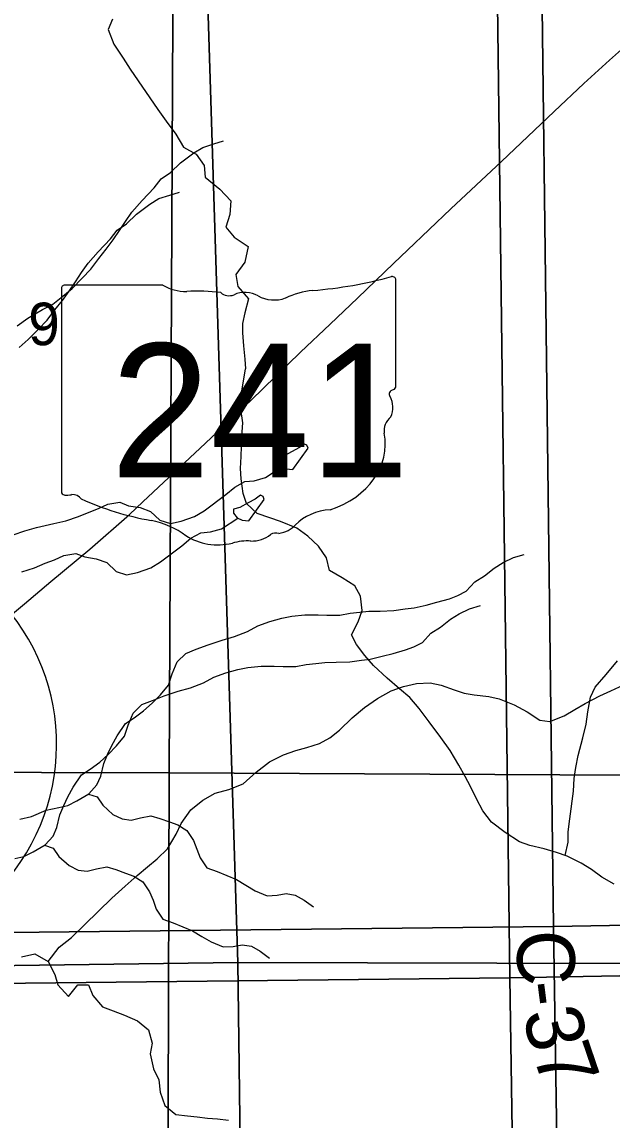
# Model space of a CAD drawing. Extents: x -21.1 to 50.3, y -4.9 to 22.1.
# Drawn here: x 5.308 to 5.889, y 16.789 to 17.871 of the extents above; entities that cross this region are included whole.
import ezdxf

# ---------------------------------------------------------------- set-up
doc = ezdxf.new("R2010")
doc.units = 0
for name, color, linetype in [('GM_X_County_Road_Text', 7, 'Continuous'), ('GM_X_Minor_Lake', 7, 'Continuous'), ('GM_X_Minor_River', 7, 'Continuous'), ('GM_X_Section', 7, 'Continuous'), ('GM_X_Section_Text', 7, 'Continuous'), ('GM_X_State_Route', 7, 'Continuous'), ('GM_X_State_Shield', 7, 'Continuous'), ('SH_Data', 7, 'Continuous')]:
    doc.layers.add(name, color=color, linetype=linetype)

msp = doc.modelspace()

# ---------------------------------------------------------------- linework, layer by layer
at = {"layer": 'GM_X_Minor_Lake'}
for points in [[(5.5896, 17.451), (5.5884, 17.454), (5.5858, 17.4551), (5.5805, 17.4513), (5.5737, 17.4478), (5.5654, 17.4431), (5.5594, 17.4416), (5.5594, 17.4374), (5.5629, 17.4329), (5.5678, 17.4307), (5.5743, 17.43)], [(5.5743, 17.43), (5.5896, 17.451)], [(5.5463, 17.4005), (5.5451, 17.4035), (5.5425, 17.4046), (5.5372, 17.4008), (5.5304, 17.3973), (5.5221, 17.3926), (5.5161, 17.391), (5.5161, 17.3869), (5.5196, 17.3824), (5.5245, 17.3801), (5.531, 17.3794)], [(5.531, 17.3794), (5.5463, 17.4005)]]:
    msp.add_lwpolyline(points, dxfattribs=at)
at = {"layer": 'GM_X_Minor_River'}
for points in [[(5.3967, 17.8741), (5.3925, 17.8639), (5.3982, 17.8495), (5.4073, 17.8355), (5.4141, 17.8248), (5.4414, 17.785), (5.4497, 17.7736), (5.4592, 17.7607), (5.4667, 17.7478), (5.4793, 17.741), (5.4872, 17.7296), (5.488, 17.7183), (5.5024, 17.7065), (5.5133, 17.6948), (5.5122, 17.6815), (5.5084, 17.669), (5.5167, 17.6591), (5.5304, 17.65), (5.527, 17.6345), (5.5182, 17.6223), (5.5201, 17.6106), (5.5307, 17.5984), (5.5273, 17.5844), (5.5247, 17.5741), (5.525, 17.5647), (5.5258, 17.5518), (5.5273, 17.5389), (5.5277, 17.5294)], [(5.3027, 17.5715), (5.3134, 17.5791), (5.3278, 17.5879), (5.338, 17.5929), (5.3479, 17.601), (5.357, 17.6086), (5.3668, 17.6185), (5.3755, 17.6277), (5.3831, 17.638), (5.3906, 17.6472), (5.3974, 17.6563), (5.4035, 17.6655), (5.4095, 17.6746), (5.4159, 17.6838), (5.4258, 17.6952), (5.4379, 17.7078), (5.4447, 17.7166), (5.4538, 17.7227), (5.4636, 17.7323), (5.4769, 17.7422), (5.4856, 17.7476), (5.4966, 17.7511), (5.5061, 17.7542)], [(5.3046, 17.5504), (5.3137, 17.5581), (5.3235, 17.568), (5.3322, 17.5772), (5.3398, 17.5875), (5.3473, 17.5966), (5.3541, 17.6058), (5.3602, 17.6149), (5.3662, 17.6241), (5.3726, 17.6333), (5.3825, 17.6447), (5.3946, 17.6573), (5.4014, 17.6661), (5.4105, 17.6722), (5.4203, 17.6818), (5.4336, 17.6917), (5.4423, 17.6971), (5.4533, 17.7006), (5.4628, 17.7036)], [(5.6454, 17.2467), (5.6371, 17.2574), (5.6323, 17.2669), (5.6388, 17.2798), (5.6427, 17.2911), (5.6412, 17.3052), (5.6356, 17.3154), (5.6231, 17.3231), (5.6107, 17.3304), (5.6077, 17.3429), (5.5998, 17.3544), (5.5893, 17.3643), (5.5783, 17.3723), (5.5624, 17.3789), (5.5518, 17.3824), (5.5393, 17.3866), (5.5287, 17.3965), (5.5254, 17.4064), (5.5236, 17.4209), (5.5229, 17.4311), (5.5234, 17.4429), (5.5243, 17.4626), (5.5251, 17.4759), (5.5233, 17.4895), (5.523, 17.4994), (5.5277, 17.5294)], [(5.2989, 17.3655), (5.3103, 17.3694), (5.3217, 17.3729), (5.3305, 17.3748), (5.3388, 17.3768), (5.3506, 17.3795), (5.3632, 17.3838), (5.3738, 17.388), (5.3829, 17.3915), (5.392, 17.3957), (5.4038, 17.3977), (5.4126, 17.3943), (5.424, 17.3924), (5.4343, 17.3887), (5.4435, 17.38), (5.4538, 17.3767), (5.4644, 17.379), (5.4777, 17.3836), (5.4872, 17.3894), (5.5085, 17.4055), (5.5172, 17.4127), (5.527, 17.4181), (5.5365, 17.4189), (5.5476, 17.422), (5.5635, 17.4326)], [(5.3073, 17.329), (5.3199, 17.3332), (5.3305, 17.3375), (5.3396, 17.3409), (5.3487, 17.3452), (5.3605, 17.3471), (5.3693, 17.3438), (5.3807, 17.3419), (5.391, 17.3382), (5.4002, 17.3295), (5.4105, 17.3261), (5.4212, 17.3285), (5.4345, 17.3331), (5.4439, 17.3389), (5.4652, 17.3549), (5.4739, 17.3622), (5.4837, 17.3676), (5.4933, 17.3684), (5.5043, 17.3715), (5.5202, 17.3821)], [(5.5864, 17.2866), (5.5993, 17.2867), (5.6081, 17.2863), (5.6207, 17.2864), (5.6309, 17.2884), (5.6404, 17.2892), (5.6492, 17.2904), (5.6606, 17.2904), (5.6739, 17.2909), (5.6853, 17.2925), (5.6941, 17.2937), (5.7059, 17.2964), (5.7165, 17.2991), (5.7287, 17.3026), (5.737, 17.3057), (5.7454, 17.3099), (5.7537, 17.3191), (5.7632, 17.3252), (5.773, 17.3328), (5.7818, 17.3382), (5.792, 17.3432), (5.8026, 17.3463)], [(5.5431, 17.2361), (5.556, 17.2362), (5.5648, 17.2358), (5.5774, 17.2359), (5.5876, 17.2378), (5.5971, 17.2387), (5.6059, 17.2398), (5.6173, 17.2399), (5.6306, 17.2404), (5.642, 17.2419), (5.6508, 17.2431), (5.6626, 17.2459), (5.6732, 17.2486), (5.6854, 17.2521), (5.6937, 17.2551), (5.7021, 17.2594), (5.7104, 17.2685), (5.7199, 17.2747), (5.7297, 17.2823), (5.7385, 17.2877), (5.7487, 17.2927), (5.7594, 17.2958)], [(5.3055, 17.0852), (5.3169, 17.088), (5.3313, 17.0941), (5.3438, 17.0968), (5.3526, 17.0988), (5.3617, 17.1034), (5.3735, 17.1103), (5.3814, 17.1191), (5.3852, 17.1275), (5.3881, 17.14), (5.3919, 17.1491), (5.396, 17.1579), (5.4013, 17.1674), (5.4096, 17.1796), (5.418, 17.185), (5.4274, 17.1919), (5.4358, 17.1995), (5.4441, 17.2079), (5.452, 17.2175), (5.4554, 17.2285), (5.4603, 17.2403), (5.469, 17.2487), (5.4792, 17.253), (5.491, 17.2572), (5.5047, 17.2618), (5.5169, 17.2653), (5.5298, 17.2703), (5.54, 17.2757), (5.5518, 17.28), (5.5636, 17.2834), (5.5735, 17.2854), (5.5864, 17.2866)], [(5.891, 17.0213), (5.8789, 17.0282), (5.8687, 17.0355), (5.8585, 17.042), (5.8449, 17.0486), (5.8343, 17.0524), (5.8222, 17.0559), (5.8081, 17.0594), (5.7979, 17.0629), (5.7836, 17.0721), (5.7703, 17.0824), (5.7617, 17.0935), (5.7553, 17.1053), (5.7497, 17.1174), (5.7444, 17.1273), (5.7381, 17.1384), (5.7294, 17.1529), (5.7204, 17.1658), (5.7087, 17.1811), (5.699, 17.1944), (5.6899, 17.2051), (5.6797, 17.2139), (5.6673, 17.2242), (5.6541, 17.2368), (5.6454, 17.2467)], [(5.8428, 17.0493), (5.8457, 17.0626), (5.8458, 17.0728), (5.8474, 17.0857), (5.851, 17.113), (5.8518, 17.1252), (5.8534, 17.1362), (5.8558, 17.1479), (5.8601, 17.1653), (5.8636, 17.179), (5.8652, 17.1911), (5.8679, 17.2055), (5.8725, 17.2153), (5.8832, 17.2278), (5.8943, 17.2414)], [(5.3006, 17.0463), (5.3093, 17.0483), (5.3184, 17.0529), (5.3302, 17.0598), (5.3381, 17.0686), (5.3419, 17.0769), (5.3449, 17.0895), (5.3486, 17.0986), (5.3527, 17.1074), (5.358, 17.1169), (5.3663, 17.1291), (5.3747, 17.1345), (5.3841, 17.1414), (5.3925, 17.149), (5.4008, 17.1574), (5.4087, 17.167), (5.4121, 17.178), (5.417, 17.1898), (5.4257, 17.1982), (5.436, 17.2024), (5.4477, 17.2067), (5.4614, 17.2113), (5.4736, 17.2148), (5.4865, 17.2198), (5.4967, 17.2252), (5.5085, 17.2294), (5.5203, 17.2329), (5.5302, 17.2349), (5.5431, 17.2361)], [(5.3332, 16.9448), (5.3441, 16.9591), (5.3564, 16.9684), (5.3695, 16.9815), (5.3961, 17.0073), (5.4092, 17.0193), (5.4211, 17.0297), (5.4312, 17.0383), (5.4408, 17.0462), (5.4508, 17.0559), (5.4594, 17.0706), (5.4645, 17.0811), (5.4738, 17.0943), (5.4857, 17.104), (5.498, 17.111), (5.5113, 17.1146), (5.5255, 17.1201), (5.5382, 17.1317), (5.5513, 17.1417), (5.5654, 17.1487), (5.5773, 17.1531), (5.5883, 17.156), (5.6006, 17.16), (5.6109, 17.1655), (5.6205, 17.173), (5.6328, 17.1853), (5.6452, 17.1954), (5.6578, 17.2043), (5.6712, 17.2117), (5.6835, 17.2161), (5.6964, 17.2189), (5.7097, 17.2195), (5.7207, 17.2174), (5.7335, 17.2127), (5.7434, 17.2095), (5.7532, 17.2078), (5.7676, 17.2061), (5.7779, 17.204), (5.7926, 17.1981), (5.8054, 17.1911), (5.8178, 17.1829), (5.8276, 17.1816), (5.8418, 17.1871), (5.8525, 17.1934), (5.8625, 17.1993), (5.877, 17.2067), (5.8877, 17.2118), (5.9007, 17.2177)], [(5.373, 17.11), (5.3815, 17.1073), (5.3872, 17.099), (5.3972, 17.0899), (5.4063, 17.0854), (5.4151, 17.0843), (5.4242, 17.0866), (5.4345, 17.0886), (5.4433, 17.086), (5.4528, 17.0826), (5.4612, 17.0796), (5.47, 17.074), (5.4765, 17.0641), (5.48, 17.0558), (5.4831, 17.0471), (5.4896, 17.0372), (5.4999, 17.0335), (5.5094, 17.0298), (5.519, 17.0256), (5.5281, 17.02), (5.5373, 17.0147), (5.5491, 17.0098), (5.559, 17.0103), (5.5678, 17.0118), (5.5769, 17.0104), (5.5857, 17.0055), (5.5949, 16.9987)], [(5.3297, 17.0595), (5.3382, 17.0568), (5.3439, 17.0485), (5.3539, 17.0394), (5.363, 17.0349), (5.3718, 17.0338), (5.3809, 17.0361), (5.3912, 17.0381), (5.4, 17.0355), (5.4095, 17.0321), (5.4179, 17.0291), (5.4267, 17.0235), (5.4332, 17.0136), (5.4367, 17.0053), (5.4398, 16.9966), (5.4463, 16.9867), (5.4566, 16.983), (5.4661, 16.9792), (5.4757, 16.9751), (5.4848, 16.9695), (5.494, 16.9642), (5.5058, 16.9593), (5.5157, 16.9598), (5.5245, 16.9613), (5.5336, 16.9599), (5.5424, 16.955), (5.5516, 16.9482)], [(5.3071, 16.9494), (5.3201, 16.9523), (5.3332, 16.9448), (5.3399, 16.9322), (5.3428, 16.9219), (5.3532, 16.9104), (5.3625, 16.922), (5.3731, 16.9218), (5.3775, 16.9115), (5.3869, 16.9003), (5.3974, 16.8964), (5.4084, 16.892), (5.4212, 16.8865), (5.4321, 16.8776), (5.4357, 16.8643), (5.434, 16.8537), (5.4372, 16.8392), (5.4423, 16.8281), (5.4437, 16.8159), (5.4484, 16.8029), (5.4593, 16.794), (5.4706, 16.7927), (5.4801, 16.7918), (5.4904, 16.7905), (5.5002, 16.7896), (5.5112, 16.7883)]]:
    msp.add_lwpolyline(points, dxfattribs=at)
at = {"layer": 'GM_X_Section'}
for points in [[(4.4529, 18.1426), (5.4574, 18.1459), (5.4527, 17.1308), (4.4456, 17.1337)], [(5.4574, 18.1459), (6.4683, 18.1347), (6.473, 17.126), (6.4154, 17.126), (5.4527, 17.1308)], [(5.8189, 17.992), (6.8357, 18.0145), (6.8441, 16.9976), (5.8315, 16.9794)], [(4.5025, 17.9889), (5.4882, 17.9725), (5.5202, 16.9439), (4.4943, 16.9302), (4.5029, 17.9298)], [(5.8189, 17.992), (5.8315, 16.9794), (4.8468, 16.9686), (4.8343, 17.9854)], [(5.4882, 17.9725), (6.5167, 17.9592), (6.5415, 16.9412), (5.5202, 16.9439)], [(5.7756, 17.9415), (6.7924, 17.964), (6.8008, 16.9471), (5.7882, 16.9289)], [(5.7756, 17.9415), (5.7882, 16.9289), (4.8035, 16.9181), (4.791, 17.9349)], [(4.4456, 17.1337), (5.4527, 17.1308), (5.4495, 16.1332), (4.4491, 16.1053)], [(5.4527, 17.1308), (6.4154, 17.126), (6.4119, 16.1246), (5.4495, 16.1332)], [(5.8315, 16.9794), (6.8441, 16.9976), (6.8586, 15.9725), (5.847, 15.9675)], [(4.8468, 16.9686), (5.8315, 16.9794), (5.847, 15.9675), (4.8616, 15.9586)], [(5.7882, 16.9289), (6.8008, 16.9471), (6.8153, 15.9219), (5.8037, 15.917)], [(5.5202, 16.9439), (5.5334, 15.9196), (5.4762, 15.918), (4.4951, 15.9048), (4.4944, 16.9022), (4.4943, 16.9302)], [(6.5415, 16.9412), (6.5596, 15.9199), (6.5047, 15.9207), (5.5334, 15.9196), (5.5202, 16.9439)], [(4.8035, 16.9181), (5.7882, 16.9289), (5.8037, 15.917), (4.8183, 15.9081)]]:
    msp.add_lwpolyline(points, close=True, dxfattribs=at)
at = {"layer": 'GM_X_State_Route'}
msp.add_lwpolyline([(5.2624, 17.2582), (5.3101, 17.2975), (5.3359, 17.3195), (5.3744, 17.3515), (5.4135, 17.3858), (5.4265, 17.3981), (5.4832, 17.451), (5.5329, 17.4982), (5.5821, 17.5456), (5.6112, 17.5734), (5.6383, 17.599), (5.674, 17.6334), (5.6874, 17.6462), (5.7301, 17.687), (5.7801, 17.7336), (5.8319, 17.7829), (5.8614, 17.8105), (5.8865, 17.8336), (5.9073, 17.852)], dxfattribs=at)
at = {"layer": 'GM_X_State_Shield'}
for p, q in [((5.676, 17.5121), (5.676, 17.6168)), ((5.3464, 17.6084), (5.3464, 17.4083)), ((5.4462, 17.6119), (5.3496, 17.6119)), ((5.676, 17.5122), (5.676, 17.5121))]:
    msp.add_line(p, q, dxfattribs=at)
for centre, major_axis, start_param, end_param in [((5.5586, 17.8847), (0.3495, 0), 4.814394, 5.042369), ((5.6723, 17.6173), (0.00367, 0), 6.141152, 7.989035), ((5.3502, 17.6088), (0.00382, 0), 1.712693, 3.28349), ((5.4692, 17.6351), (0.037, 0), 4.042523, 4.731795), ((5.4814, 17.4995), (0.133, 0), 1.404758, 1.657858), ((5.5273, 17.5868), (0.0222, 0), 0.950623, 2.079405), ((5.6032, 17.5507), (0.0703, 0), 1.699011, 2.107814), ((5.5116, 17.6099), (0.0107, 0), 3.836095, 5.185415), ((5.556, 17.6185), (0.0267, 0), 4.081561, 5.145723), ((5.6751, 17.5044), (0.00568, 0), 1.883978, 3.671073), ((5.6721, 17.5117), (0.00393, 0), 5.05454, 6.418171), ((5.639, 17.4912), (0.0341, 0), 5.934695, 6.695948), ((5.6891, 17.4683), (0.0248, 0), 2.387724, 3.262537), ((5.5782, 17.455), (0.0874, 0), 5.101752, 6.440018), ((5.3502, 17.4079), (0.00385, 0), 3.00124, 4.508301), ((5.3508, 17.4283), (0.0294, 0), 4.665946, 4.897461), ((5.3568, 17.3968), (0.0106, 0), 0.519207, 1.627899), ((5.4906, 17.5766), (0.2524, 0), 4.195997, 4.488961), ((5.615, 17.3521), (0.0479, 0), 1.647645, 2.488434), ((5.4154, 17.3184), (0.079, 0), 0.823519, 1.323587), ((5.5576, 17.3614), (0.00752, 0), 1.147584, 2.315152), ((5.5544, 17.3889), (0.0282, 0), 4.937069, 5.64225), ((5.5008, 17.3958), (0.0501, 0), 4.026481, 4.996735), ((5.5298, 17.3266), (0.0412, 0), 1.495662, 1.94098), ((5.5334, 17.3808), (0.0267, 0), 4.691044, 5.507374)]:
    msp.add_ellipse(centre, major_axis=major_axis, ratio=0.8, start_param=start_param, end_param=end_param, dxfattribs=at)
at = {"layer": 'SH_Data'}
msp.add_arc((5.1342, 17.1591), 0.2074, 134.4842, 134.4677, dxfattribs=at)

# ---------------------------------------------------------------- texts
at = {"layer": 'GM_X_County_Road_Text'}
for s, rotation, p in [('C', 272.5495, (5.7943, 16.9748)), ('-', 277.2017, (5.7968, 16.9231)), ('3', 282.9489, (5.8008, 16.8938)), ('7', 288.8418, (5.8104, 16.8536))]:
    msp.add_text(s, height=0.0568, rotation=rotation, dxfattribs=at).set_placement(p)
at = {"layer": 'GM_X_Section_Text'}
msp.add_text('9', height=0.0419, rotation=0, dxfattribs=at).set_placement((5.3136, 17.5526))
at = {"layer": 'GM_X_State_Shield'}
msp.add_text('241', height=0.13184, dxfattribs=at).set_placement((5.395, 17.4224))

doc.saveas('drawing.dxf')
